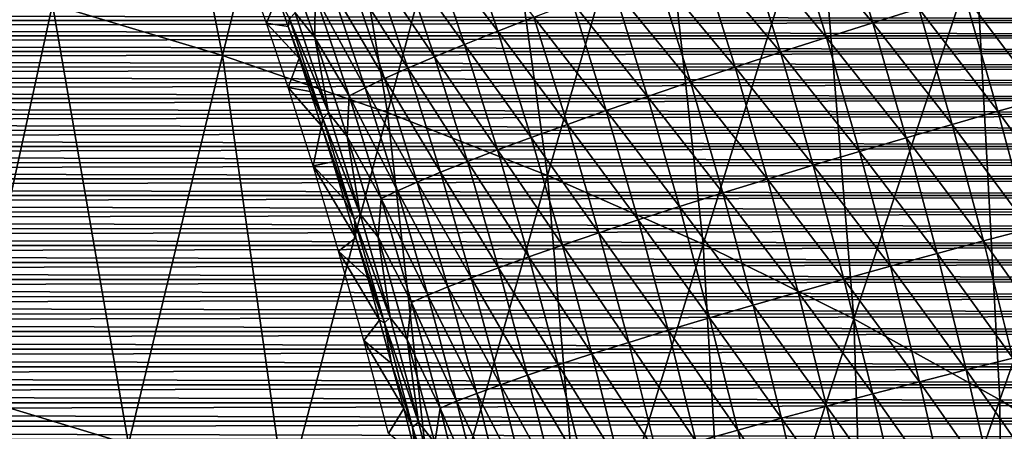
# Model space of a CAD drawing. Header units: millimetres. Extents: x -300 to 300, y -500 to 500.
# Tile 761 of 988: x 63 to 99, y 315 to 330. Entities that reach past the tile are written whole.
import ezdxf

# ---------------------------------------------------------------- set-up
doc = ezdxf.new("R2010")
doc.units = ezdxf.units.MM
doc.header["$LTSCALE"] = 81.481481
for name, color, linetype in [('14', 7, 'CONTINUOUS'), ('19', 7, 'CONTINUOUS'), ('5', 7, 'CONTINUOUS'), ('6', 7, 'CONTINUOUS'), ('9', 7, 'CONTINUOUS')]:
    doc.layers.add(name, color=color, linetype=linetype)

msp = doc.modelspace()

# ---------------------------------------------------------------- linework, layer by layer
at = {"layer": '14', "color": 7, "linetype": 'CONTINUOUS'}
for points in [[(94.294, 330.359, 53.889), (91.317, 333.955, 53.236), (93.001, 334.524, 53.631), (94.294, 330.359, 53.889)], [(94.294, 330.359, 53.889), (93.001, 334.524, 53.631), (95.979, 330.882, 54.152), (94.294, 330.359, 53.889)], [(80.556, 330.056, 46.658), (78.058, 333.366, 44.979), (79.264, 333.881, 46.399), (80.556, 330.056, 46.658)], [(80.556, 330.056, 46.658), (79.264, 333.881, 46.399), (81.878, 330.567, 47.977), (80.556, 330.056, 46.658)], [(92.601, 329.826, 53.492), (89.639, 333.378, 52.702), (91.317, 333.955, 53.236), (92.601, 329.826, 53.492)], [(92.601, 329.826, 53.492), (91.317, 333.955, 53.236), (94.294, 330.359, 53.889), (92.601, 329.826, 53.492)], [(73.859, 329.821, 35.262), (73.138, 330.727, 33.474), (72.606, 333.355, 34.995), (73.859, 329.821, 35.262)], [(73.859, 329.821, 35.262), (72.606, 333.355, 34.995), (73.87, 331.369, 36.877), (73.859, 329.821, 35.262)], [(79.34, 329.572, 45.237), (76.968, 332.886, 43.47), (78.058, 333.366, 44.979), (79.34, 329.572, 45.237)], [(79.34, 329.572, 45.237), (78.058, 333.366, 44.979), (80.556, 330.056, 46.658), (79.34, 329.572, 45.237)], [(90.913, 329.286, 52.956), (87.982, 332.799, 52.029), (89.639, 333.378, 52.702), (90.913, 329.286, 52.956)], [(90.913, 329.286, 52.956), (89.639, 333.378, 52.702), (92.601, 329.826, 53.492), (90.913, 329.286, 52.956)], [(78.241, 329.121, 43.73), (76, 332.444, 41.89), (76.968, 332.886, 43.47), (78.241, 329.121, 43.73)], [(78.241, 329.121, 43.73), (76.968, 332.886, 43.47), (79.34, 329.572, 45.237), (78.241, 329.121, 43.73)], [(89.247, 328.744, 52.281), (86.362, 332.224, 51.215), (87.982, 332.799, 52.029), (89.247, 328.744, 52.281)], [(89.247, 328.744, 52.281), (87.982, 332.799, 52.029), (90.913, 329.286, 52.956), (89.247, 328.744, 52.281)], [(77.265, 328.705, 42.151), (75.16, 332.043, 40.254), (76, 332.444, 41.89), (77.265, 328.705, 42.151)], [(77.265, 328.705, 42.151), (76, 332.444, 41.89), (78.241, 329.121, 43.73), (77.265, 328.705, 42.151)], [(76.417, 328.327, 40.516), (74.45, 331.684, 38.577), (75.16, 332.043, 40.254), (76.417, 328.327, 40.516)], [(76.417, 328.327, 40.516), (75.16, 332.043, 40.254), (77.265, 328.705, 42.151), (76.417, 328.327, 40.516)], [(87.618, 328.204, 51.467), (84.795, 331.656, 50.265), (86.362, 332.224, 51.215), (87.618, 328.204, 51.467)], [(87.618, 328.204, 51.467), (86.362, 332.224, 51.215), (89.247, 328.744, 52.281), (87.618, 328.204, 51.467)], [(75.7, 327.988, 38.841), (73.87, 331.369, 36.877), (74.45, 331.684, 38.577), (75.7, 327.988, 38.841)], [(75.7, 327.988, 38.841), (74.45, 331.684, 38.577), (76.417, 328.327, 40.516), (75.7, 327.988, 38.841)], [(100.512, 327.587, 54.558), (97.643, 331.391, 54.287), (99.275, 331.883, 54.302), (100.512, 327.587, 54.558)], [(72.884, 330.232, 30.155), (72.491, 331.351, 30.068), (72.939, 330.507, 31.792), (72.884, 330.232, 30.155)], [(75.113, 327.69, 37.142), (73.859, 329.821, 35.262), (73.87, 331.369, 36.877), (75.113, 327.69, 37.142)], [(75.113, 327.69, 37.142), (73.87, 331.369, 36.877), (75.7, 327.988, 38.841), (75.113, 327.69, 37.142)], [(86.042, 327.672, 50.515), (83.295, 331.102, 49.183), (84.795, 331.656, 50.265), (86.042, 327.672, 50.515)], [(86.042, 327.672, 50.515), (84.795, 331.656, 50.265), (87.618, 328.204, 51.467), (86.042, 327.672, 50.515)], [(98.872, 327.127, 54.541), (95.979, 330.882, 54.152), (97.643, 331.391, 54.287), (98.872, 327.127, 54.541)], [(98.872, 327.127, 54.541), (97.643, 331.391, 54.287), (100.512, 327.587, 54.558), (98.872, 327.127, 54.541)], [(84.533, 327.152, 49.433), (81.878, 330.567, 47.977), (83.295, 331.102, 49.183), (84.533, 327.152, 49.433)], [(84.533, 327.152, 49.433), (83.295, 331.102, 49.183), (86.042, 327.672, 50.515), (84.533, 327.152, 49.433)], [(74.364, 327.079, 33.742), (72.939, 330.507, 31.792), (73.138, 330.727, 33.474), (74.364, 327.079, 33.742)], [(74.364, 327.079, 33.742), (73.138, 330.727, 33.474), (73.859, 329.821, 35.262), (74.364, 327.079, 33.742)], [(97.2, 326.651, 54.403), (94.294, 330.359, 53.889), (95.979, 330.882, 54.152), (97.2, 326.651, 54.403)], [(97.2, 326.651, 54.403), (95.979, 330.882, 54.152), (98.872, 327.127, 54.541), (97.2, 326.651, 54.403)], [(74.159, 326.869, 32.061), (72.884, 330.232, 30.155), (72.939, 330.507, 31.792), (74.159, 326.869, 32.061)], [(73.283, 329.067, 30.244), (72.884, 330.232, 30.155), (74.159, 326.869, 32.061), (73.283, 329.067, 30.244)], [(74.159, 326.869, 32.061), (72.939, 330.507, 31.792), (74.364, 327.079, 33.742), (74.159, 326.869, 32.061)], [(83.107, 326.65, 48.227), (80.556, 330.056, 46.658), (81.878, 330.567, 47.977), (83.107, 326.65, 48.227)], [(83.107, 326.65, 48.227), (81.878, 330.567, 47.977), (84.533, 327.152, 49.433), (83.107, 326.65, 48.227)], [(95.507, 326.162, 54.138), (92.601, 329.826, 53.492), (94.294, 330.359, 53.889), (95.507, 326.162, 54.138)], [(95.507, 326.162, 54.138), (94.294, 330.359, 53.889), (97.2, 326.651, 54.403), (95.507, 326.162, 54.138)], [(81.776, 326.169, 46.908), (79.34, 329.572, 45.237), (80.556, 330.056, 46.658), (81.776, 326.169, 46.908)], [(81.776, 326.169, 46.908), (80.556, 330.056, 46.658), (83.107, 326.65, 48.227), (81.776, 326.169, 46.908)], [(75.05, 326.201, 35.521), (74.364, 327.079, 33.742), (73.859, 329.821, 35.262), (75.05, 326.201, 35.521)], [(75.05, 326.201, 35.521), (73.859, 329.821, 35.262), (75.113, 327.69, 37.142), (75.05, 326.201, 35.521)], [(80.553, 325.715, 45.488), (78.241, 329.121, 43.73), (79.34, 329.572, 45.237), (80.553, 325.715, 45.488)], [(80.553, 325.715, 45.488), (79.34, 329.572, 45.237), (81.776, 326.169, 46.908), (80.553, 325.715, 45.488)], [(93.805, 325.663, 53.739), (90.913, 329.286, 52.956), (92.601, 329.826, 53.492), (93.805, 325.663, 53.739)], [(93.805, 325.663, 53.739), (92.601, 329.826, 53.492), (95.507, 326.162, 54.138), (93.805, 325.663, 53.739)], [(92.11, 325.157, 53.202), (89.247, 328.744, 52.281), (90.913, 329.286, 52.956), (92.11, 325.157, 53.202)], [(92.11, 325.157, 53.202), (90.913, 329.286, 52.956), (93.805, 325.663, 53.739), (92.11, 325.157, 53.202)], [(73.688, 327.855, 30.334), (73.283, 329.067, 30.244), (74.159, 326.869, 32.061), (73.688, 327.855, 30.334)], [(79.446, 325.29, 43.982), (77.265, 328.705, 42.151), (78.241, 329.121, 43.73), (79.446, 325.29, 43.982)], [(79.446, 325.29, 43.982), (78.241, 329.121, 43.73), (80.553, 325.715, 45.488), (79.446, 325.29, 43.982)], [(78.462, 324.898, 42.404), (76.417, 328.327, 40.516), (77.265, 328.705, 42.151), (78.462, 324.898, 42.404)], [(78.462, 324.898, 42.404), (77.265, 328.705, 42.151), (79.446, 325.29, 43.982), (78.462, 324.898, 42.404)], [(90.436, 324.649, 52.525), (87.618, 328.204, 51.467), (89.247, 328.744, 52.281), (90.436, 324.649, 52.525)], [(90.436, 324.649, 52.525), (89.247, 328.744, 52.281), (92.11, 325.157, 53.202), (90.436, 324.649, 52.525)], [(77.608, 324.542, 40.77), (75.7, 327.988, 38.841), (76.417, 328.327, 40.516), (77.608, 324.542, 40.77)], [(77.608, 324.542, 40.77), (76.417, 328.327, 40.516), (78.462, 324.898, 42.404), (77.608, 324.542, 40.77)], [(88.799, 324.144, 51.71), (86.042, 327.672, 50.515), (87.618, 328.204, 51.467), (88.799, 324.144, 51.71)], [(88.799, 324.144, 51.71), (87.618, 328.204, 51.467), (90.436, 324.649, 52.525), (88.799, 324.144, 51.71)], [(74.099, 326.593, 30.426), (73.688, 327.855, 30.334), (74.159, 326.869, 32.061), (74.099, 326.593, 30.426)], [(76.884, 324.222, 39.096), (75.113, 327.69, 37.142), (75.7, 327.988, 38.841), (76.884, 324.222, 39.096)], [(76.884, 324.222, 39.096), (75.7, 327.988, 38.841), (77.608, 324.542, 40.77), (76.884, 324.222, 39.096)], [(76.29, 323.94, 37.398), (75.05, 326.201, 35.521), (75.113, 327.69, 37.142), (76.29, 323.94, 37.398)], [(76.29, 323.94, 37.398), (75.113, 327.69, 37.142), (76.884, 324.222, 39.096), (76.29, 323.94, 37.398)], [(87.214, 323.645, 50.757), (84.533, 327.152, 49.433), (86.042, 327.672, 50.515), (87.214, 323.645, 50.757)], [(87.214, 323.645, 50.757), (86.042, 327.672, 50.515), (88.799, 324.144, 51.71), (87.214, 323.645, 50.757)], [(101.67, 323.265, 54.805), (98.872, 327.127, 54.541), (100.512, 327.587, 54.558), (101.67, 323.265, 54.805)], [(75.526, 323.36, 34), (74.159, 326.869, 32.061), (74.364, 327.079, 33.742), (75.526, 323.36, 34)], [(75.526, 323.36, 34), (74.364, 327.079, 33.742), (75.05, 326.201, 35.521), (75.526, 323.36, 34)], [(85.698, 323.157, 49.674), (83.107, 326.65, 48.227), (84.533, 327.152, 49.433), (85.698, 323.157, 49.674)], [(85.698, 323.157, 49.674), (84.533, 327.152, 49.433), (87.214, 323.645, 50.757), (85.698, 323.157, 49.674)], [(100.024, 322.835, 54.785), (97.2, 326.651, 54.403), (98.872, 327.127, 54.541), (100.024, 322.835, 54.785)], [(100.024, 322.835, 54.785), (98.872, 327.127, 54.541), (101.67, 323.265, 54.805), (100.024, 322.835, 54.785)], [(75.316, 323.159, 32.32), (74.099, 326.593, 30.426), (74.159, 326.869, 32.061), (75.316, 323.159, 32.32)], [(75.316, 323.159, 32.32), (74.159, 326.869, 32.061), (75.526, 323.36, 34), (75.316, 323.159, 32.32)], [(84.264, 322.686, 48.468), (81.776, 326.169, 46.908), (83.107, 326.65, 48.227), (84.264, 322.686, 48.468)], [(84.264, 322.686, 48.468), (83.107, 326.65, 48.227), (85.698, 323.157, 49.674), (84.264, 322.686, 48.468)], [(98.345, 322.39, 54.645), (95.507, 326.162, 54.138), (97.2, 326.651, 54.403), (98.345, 322.39, 54.645)], [(98.345, 322.39, 54.645), (97.2, 326.651, 54.403), (100.024, 322.835, 54.785), (98.345, 322.39, 54.645)], [(74.516, 325.281, 30.519), (74.099, 326.593, 30.426), (75.316, 323.159, 32.32), (74.516, 325.281, 30.519)], [(76.178, 322.52, 35.77), (75.526, 323.36, 34), (75.05, 326.201, 35.521), (76.178, 322.52, 35.77)], [(76.178, 322.52, 35.77), (75.05, 326.201, 35.521), (76.29, 323.94, 37.398), (76.178, 322.52, 35.77)], [(82.926, 322.235, 47.15), (80.553, 325.715, 45.488), (81.776, 326.169, 46.908), (82.926, 322.235, 47.15)], [(82.926, 322.235, 47.15), (81.776, 326.169, 46.908), (84.264, 322.686, 48.468), (82.926, 322.235, 47.15)], [(96.644, 321.933, 54.378), (93.805, 325.663, 53.739), (95.507, 326.162, 54.138), (96.644, 321.933, 54.378)], [(96.644, 321.933, 54.378), (95.507, 326.162, 54.138), (98.345, 322.39, 54.645), (96.644, 321.933, 54.378)], [(81.695, 321.808, 45.731), (79.446, 325.29, 43.982), (80.553, 325.715, 45.488), (81.695, 321.808, 45.731)], [(81.695, 321.808, 45.731), (80.553, 325.715, 45.488), (82.926, 322.235, 47.15), (81.695, 321.808, 45.731)], [(94.936, 321.466, 53.977), (92.11, 325.157, 53.202), (93.805, 325.663, 53.739), (94.936, 321.466, 53.977)], [(94.936, 321.466, 53.977), (93.805, 325.663, 53.739), (96.644, 321.933, 54.378), (94.936, 321.466, 53.977)], [(74.938, 323.916, 30.615), (74.516, 325.281, 30.519), (75.316, 323.159, 32.32), (74.938, 323.916, 30.615)], [(80.581, 321.408, 44.225), (78.462, 324.898, 42.404), (79.446, 325.29, 43.982), (80.581, 321.408, 44.225)], [(80.581, 321.408, 44.225), (79.446, 325.29, 43.982), (81.695, 321.808, 45.731), (80.581, 321.408, 44.225)], [(79.591, 321.04, 42.648), (77.608, 324.542, 40.77), (78.462, 324.898, 42.404), (79.591, 321.04, 42.648)], [(79.591, 321.04, 42.648), (78.462, 324.898, 42.404), (80.581, 321.408, 44.225), (79.591, 321.04, 42.648)], [(93.233, 320.992, 53.439), (90.436, 324.649, 52.525), (92.11, 325.157, 53.202), (93.233, 320.992, 53.439)], [(93.233, 320.992, 53.439), (92.11, 325.157, 53.202), (94.936, 321.466, 53.977), (93.233, 320.992, 53.439)], [(78.73, 320.704, 41.015), (76.884, 324.222, 39.096), (77.608, 324.542, 40.77), (78.73, 320.704, 41.015)], [(78.73, 320.704, 41.015), (77.608, 324.542, 40.77), (79.591, 321.04, 42.648), (78.73, 320.704, 41.015)], [(91.552, 320.517, 52.761), (88.799, 324.144, 51.71), (90.436, 324.649, 52.525), (91.552, 320.517, 52.761)], [(91.552, 320.517, 52.761), (90.436, 324.649, 52.525), (93.233, 320.992, 53.439), (91.552, 320.517, 52.761)], [(78, 320.402, 39.342), (76.29, 323.94, 37.398), (76.884, 324.222, 39.096), (78, 320.402, 39.342)], [(78, 320.402, 39.342), (76.884, 324.222, 39.096), (78.73, 320.704, 41.015), (78, 320.402, 39.342)], [(89.908, 320.043, 51.944), (87.214, 323.645, 50.757), (88.799, 324.144, 51.71), (89.908, 320.043, 51.944)], [(89.908, 320.043, 51.944), (88.799, 324.144, 51.71), (91.552, 320.517, 52.761), (89.908, 320.043, 51.944)], [(75.366, 322.497, 30.712), (74.938, 323.916, 30.615), (75.316, 323.159, 32.32), (75.366, 322.497, 30.712)], [(77.402, 320.136, 37.646), (76.178, 322.52, 35.77), (76.29, 323.94, 37.398), (77.402, 320.136, 37.646)], [(77.402, 320.136, 37.646), (76.29, 323.94, 37.398), (78, 320.402, 39.342), (77.402, 320.136, 37.646)], [(88.316, 319.576, 50.991), (85.698, 323.157, 49.674), (87.214, 323.645, 50.757), (88.316, 319.576, 50.991)], [(88.316, 319.576, 50.991), (87.214, 323.645, 50.757), (89.908, 320.043, 51.944), (88.316, 319.576, 50.991)], [(76.624, 319.585, 34.249), (75.316, 323.159, 32.32), (75.526, 323.36, 34), (76.624, 319.585, 34.249)], [(76.408, 319.394, 32.57), (75.366, 322.497, 30.712), (75.316, 323.159, 32.32), (76.408, 319.394, 32.57)], [(76.408, 319.394, 32.57), (75.316, 323.159, 32.32), (76.624, 319.585, 34.249), (76.408, 319.394, 32.57)], [(76.624, 319.585, 34.249), (75.526, 323.36, 34), (76.178, 322.52, 35.77), (76.624, 319.585, 34.249)], [(86.793, 319.119, 49.908), (84.264, 322.686, 48.468), (85.698, 323.157, 49.674), (86.793, 319.119, 49.908)], [(86.793, 319.119, 49.908), (85.698, 323.157, 49.674), (88.316, 319.576, 50.991), (86.793, 319.119, 49.908)], [(85.352, 318.676, 48.702), (82.926, 322.235, 47.15), (84.264, 322.686, 48.468), (85.352, 318.676, 48.702)], [(85.352, 318.676, 48.702), (84.264, 322.686, 48.468), (86.793, 319.119, 49.908), (85.352, 318.676, 48.702)], [(101.103, 318.518, 55.02), (98.345, 322.39, 54.645), (100.024, 322.835, 54.785), (101.103, 318.518, 55.02)], [(75.798, 321.023, 30.81), (75.366, 322.497, 30.712), (76.408, 319.394, 32.57), (75.798, 321.023, 30.81)], [(77.244, 318.786, 36.011), (76.624, 319.585, 34.249), (76.178, 322.52, 35.77), (77.244, 318.786, 36.011)], [(77.244, 318.786, 36.011), (76.178, 322.52, 35.77), (77.402, 320.136, 37.646), (77.244, 318.786, 36.011)], [(99.418, 318.102, 54.878), (96.644, 321.933, 54.378), (98.345, 322.39, 54.645), (99.418, 318.102, 54.878)], [(99.418, 318.102, 54.878), (98.345, 322.39, 54.645), (101.103, 318.518, 55.02), (99.418, 318.102, 54.878)], [(84.008, 318.253, 47.383), (81.695, 321.808, 45.731), (82.926, 322.235, 47.15), (84.008, 318.253, 47.383)], [(84.008, 318.253, 47.383), (82.926, 322.235, 47.15), (85.352, 318.676, 48.702), (84.008, 318.253, 47.383)], [(82.77, 317.852, 45.965), (80.581, 321.408, 44.225), (81.695, 321.808, 45.731), (82.77, 317.852, 45.965)], [(82.77, 317.852, 45.965), (81.695, 321.808, 45.731), (84.008, 318.253, 47.383), (82.77, 317.852, 45.965)], [(97.711, 317.673, 54.609), (94.936, 321.466, 53.977), (96.644, 321.933, 54.378), (97.711, 317.673, 54.609)], [(97.711, 317.673, 54.609), (96.644, 321.933, 54.378), (99.418, 318.102, 54.878), (97.711, 317.673, 54.609)], [(81.65, 317.476, 44.459), (79.591, 321.04, 42.648), (80.581, 321.408, 44.225), (81.65, 317.476, 44.459)], [(81.65, 317.476, 44.459), (80.581, 321.408, 44.225), (82.77, 317.852, 45.965), (81.65, 317.476, 44.459)], [(95.997, 317.236, 54.206), (93.233, 320.992, 53.439), (94.936, 321.466, 53.977), (95.997, 317.236, 54.206)], [(95.997, 317.236, 54.206), (94.936, 321.466, 53.977), (97.711, 317.673, 54.609), (95.997, 317.236, 54.206)], [(76.234, 319.492, 30.91), (75.798, 321.023, 30.81), (76.408, 319.394, 32.57), (76.234, 319.492, 30.91)], [(80.655, 317.129, 42.883), (78.73, 320.704, 41.015), (79.591, 321.04, 42.648), (80.655, 317.129, 42.883)], [(80.655, 317.129, 42.883), (79.591, 321.04, 42.648), (81.65, 317.476, 44.459), (80.655, 317.129, 42.883)], [(94.288, 316.793, 53.667), (91.552, 320.517, 52.761), (93.233, 320.992, 53.439), (94.288, 316.793, 53.667)], [(94.288, 316.793, 53.667), (93.233, 320.992, 53.439), (95.997, 317.236, 54.206), (94.288, 316.793, 53.667)], [(79.788, 316.813, 41.251), (78, 320.402, 39.342), (78.73, 320.704, 41.015), (79.788, 316.813, 41.251)], [(79.788, 316.813, 41.251), (78.73, 320.704, 41.015), (80.655, 317.129, 42.883), (79.788, 316.813, 41.251)], [(92.601, 316.347, 52.988), (89.908, 320.043, 51.944), (91.552, 320.517, 52.761), (92.601, 316.347, 52.988)], [(92.601, 316.347, 52.988), (91.552, 320.517, 52.761), (94.288, 316.793, 53.667), (92.601, 316.347, 52.988)], [(79.053, 316.528, 39.579), (77.402, 320.136, 37.646), (78, 320.402, 39.342), (79.053, 316.528, 39.579)], [(79.053, 316.528, 39.579), (78, 320.402, 39.342), (79.788, 316.813, 41.251), (79.053, 316.528, 39.579)], [(78.45, 316.277, 37.884), (77.244, 318.786, 36.011), (77.402, 320.136, 37.646), (78.45, 316.277, 37.884)], [(78.45, 316.277, 37.884), (77.402, 320.136, 37.646), (79.053, 316.528, 39.579), (78.45, 316.277, 37.884)], [(90.95, 315.904, 52.17), (88.316, 319.576, 50.991), (89.908, 320.043, 51.944), (90.95, 315.904, 52.17)], [(90.95, 315.904, 52.17), (89.908, 320.043, 51.944), (92.601, 316.347, 52.988), (90.95, 315.904, 52.17)], [(76.673, 317.902, 31.012), (76.234, 319.492, 30.91), (76.408, 319.394, 32.57), (76.673, 317.902, 31.012)], [(77.66, 315.755, 34.488), (76.408, 319.394, 32.57), (76.624, 319.585, 34.249), (77.66, 315.755, 34.488)], [(77.66, 315.755, 34.488), (76.624, 319.585, 34.249), (77.244, 318.786, 36.011), (77.66, 315.755, 34.488)], [(89.353, 315.465, 51.217), (86.793, 319.119, 49.908), (88.316, 319.576, 50.991), (89.353, 315.465, 51.217)], [(89.353, 315.465, 51.217), (88.316, 319.576, 50.991), (90.95, 315.904, 52.17), (89.353, 315.465, 51.217)], [(77.439, 315.573, 32.81), (76.673, 317.902, 31.012), (76.408, 319.394, 32.57), (77.439, 315.573, 32.81)], [(77.439, 315.573, 32.81), (76.408, 319.394, 32.57), (77.66, 315.755, 34.488), (77.439, 315.573, 32.81)], [(87.823, 315.037, 50.133), (85.352, 318.676, 48.702), (86.793, 319.119, 49.908), (87.823, 315.037, 50.133)], [(87.823, 315.037, 50.133), (86.793, 319.119, 49.908), (89.353, 315.465, 51.217), (87.823, 315.037, 50.133)], [(78.251, 314.999, 36.244), (77.66, 315.755, 34.488), (77.244, 318.786, 36.011), (78.251, 314.999, 36.244)], [(78.251, 314.999, 36.244), (77.244, 318.786, 36.011), (78.45, 316.277, 37.884), (78.251, 314.999, 36.244)], [(86.377, 314.622, 48.927), (84.008, 318.253, 47.383), (85.352, 318.676, 48.702), (86.377, 314.622, 48.927)], [(86.377, 314.622, 48.927), (85.352, 318.676, 48.702), (87.823, 315.037, 50.133), (86.377, 314.622, 48.927)], [(85.026, 314.224, 47.609), (82.77, 317.852, 45.965), (84.008, 318.253, 47.383), (85.026, 314.224, 47.609)], [(85.026, 314.224, 47.609), (84.008, 318.253, 47.383), (86.377, 314.622, 48.927), (85.026, 314.224, 47.609)], [(100.424, 313.788, 55.101), (97.711, 317.673, 54.609), (99.418, 318.102, 54.878), (100.424, 313.788, 55.101)], [(77.114, 316.257, 31.115), (76.673, 317.902, 31.012), (77.439, 315.573, 32.81), (77.114, 316.257, 31.115)], [(83.784, 313.847, 46.19), (81.65, 317.476, 44.459), (82.77, 317.852, 45.965), (83.784, 313.847, 46.19)], [(83.784, 313.847, 46.19), (82.77, 317.852, 45.965), (85.026, 314.224, 47.609), (83.784, 313.847, 46.19)], [(98.712, 313.387, 54.831), (95.997, 317.236, 54.206), (97.711, 317.673, 54.609), (98.712, 313.387, 54.831)], [(98.712, 313.387, 54.831), (97.711, 317.673, 54.609), (100.424, 313.788, 55.101), (98.712, 313.387, 54.831)], [(82.658, 313.494, 44.686), (80.655, 317.129, 42.883), (81.65, 317.476, 44.459), (82.658, 313.494, 44.686)], [(82.658, 313.494, 44.686), (81.65, 317.476, 44.459), (83.784, 313.847, 46.19), (82.658, 313.494, 44.686)], [(81.658, 313.167, 43.11), (79.788, 316.813, 41.251), (80.655, 317.129, 42.883), (81.658, 313.167, 43.11)], [(81.658, 313.167, 43.11), (80.655, 317.129, 42.883), (82.658, 313.494, 44.686), (81.658, 313.167, 43.11)], [(96.992, 312.977, 54.427), (94.288, 316.793, 53.667), (95.997, 317.236, 54.206), (96.992, 312.977, 54.427)], [(96.992, 312.977, 54.427), (95.997, 317.236, 54.206), (98.712, 313.387, 54.831), (96.992, 312.977, 54.427)], [(80.786, 312.869, 41.479), (79.053, 316.528, 39.579), (79.788, 316.813, 41.251), (80.786, 312.869, 41.479)], [(80.786, 312.869, 41.479), (79.788, 316.813, 41.251), (81.658, 313.167, 43.11), (80.786, 312.869, 41.479)], [(95.278, 312.562, 53.886), (92.601, 316.347, 52.988), (94.288, 316.793, 53.667), (95.278, 312.562, 53.886)], [(95.278, 312.562, 53.886), (94.288, 316.793, 53.667), (96.992, 312.977, 54.427), (95.278, 312.562, 53.886)], [(77.554, 314.563, 31.219), (77.114, 316.257, 31.115), (77.439, 315.573, 32.81), (77.554, 314.563, 31.219)], [(79.439, 312.363, 38.113), (78.251, 314.999, 36.244), (78.45, 316.277, 37.884), (79.439, 312.363, 38.113)], [(80.047, 312.601, 39.808), (78.45, 316.277, 37.884), (79.053, 316.528, 39.579), (80.047, 312.601, 39.808)], [(79.439, 312.363, 38.113), (78.45, 316.277, 37.884), (80.047, 312.601, 39.808), (79.439, 312.363, 38.113)], [(80.047, 312.601, 39.808), (79.053, 316.528, 39.579), (80.786, 312.869, 41.479), (80.047, 312.601, 39.808)], [(93.585, 312.144, 53.206), (90.95, 315.904, 52.17), (92.601, 316.347, 52.988), (93.585, 312.144, 53.206)], [(93.585, 312.144, 53.206), (92.601, 316.347, 52.988), (95.278, 312.562, 53.886), (93.585, 312.144, 53.206)], [(91.93, 311.728, 52.388), (89.353, 315.465, 51.217), (90.95, 315.904, 52.17), (91.93, 311.728, 52.388)], [(91.93, 311.728, 52.388), (90.95, 315.904, 52.17), (93.585, 312.144, 53.206), (91.93, 311.728, 52.388)], [(78.638, 311.87, 34.719), (77.439, 315.573, 32.81), (77.66, 315.755, 34.488), (78.638, 311.87, 34.719)], [(78.414, 311.697, 33.041), (77.554, 314.563, 31.219), (77.439, 315.573, 32.81), (78.414, 311.697, 33.041)], [(78.414, 311.697, 33.041), (77.439, 315.573, 32.81), (78.638, 311.87, 34.719), (78.414, 311.697, 33.041)], [(78.638, 311.87, 34.719), (77.66, 315.755, 34.488), (78.251, 314.999, 36.244), (78.638, 311.87, 34.719)], [(90.327, 311.317, 51.434), (87.823, 315.037, 50.133), (89.353, 315.465, 51.217), (90.327, 311.317, 51.434)], [(90.327, 311.317, 51.434), (89.353, 315.465, 51.217), (91.93, 311.728, 52.388), (90.327, 311.317, 51.434)]]:
    msp.add_3dface(points, dxfattribs=at)
at = {"layer": '19', "color": 7, "linetype": 'CONTINUOUS'}
for points in [[(103.656, 329.874, 69.293), (102.424, 345.869, 68), (98.059, 332.936, 69.431), (103.656, 329.874, 69.293)], [(70.479, 329.166, 71.164), (67.342, 344.847, 70.017), (64.26, 331.039, 71.261), (70.479, 329.166, 71.164)], [(73.855, 342.909, 69.915), (67.342, 344.847, 70.017), (70.479, 329.166, 71.164), (73.855, 342.909, 69.915)], [(76.521, 327.081, 71.06), (73.855, 342.909, 69.915), (70.479, 329.166, 71.164), (76.521, 327.081, 71.06)], [(80.182, 340.751, 69.805), (73.855, 342.909, 69.915), (76.521, 327.081, 71.06), (80.182, 340.751, 69.805)], [(82.386, 324.783, 70.948), (80.182, 340.751, 69.805), (76.521, 327.081, 71.06), (82.386, 324.783, 70.948)], [(86.323, 338.372, 69.687), (80.182, 340.751, 69.805), (82.386, 324.783, 70.948), (86.323, 338.372, 69.687)], [(88.077, 322.268, 70.83), (86.323, 338.372, 69.687), (82.386, 324.783, 70.948), (88.077, 322.268, 70.83)], [(92.282, 335.768, 69.563), (86.323, 338.372, 69.687), (88.077, 322.268, 70.83), (92.282, 335.768, 69.563)], [(93.595, 319.535, 70.705), (92.282, 335.768, 69.563), (88.077, 322.268, 70.83), (93.595, 319.535, 70.705)], [(98.059, 332.936, 69.431), (92.282, 335.768, 69.563), (93.595, 319.535, 70.705), (98.059, 332.936, 69.431)], [(98.942, 316.579, 70.575), (98.059, 332.936, 69.431), (93.595, 319.535, 70.705), (98.942, 316.579, 70.575)], [(103.656, 329.874, 69.293), (98.059, 332.936, 69.431), (98.942, 316.579, 70.575), (103.656, 329.874, 69.293)], [(64.26, 331.039, 71.261), (57.862, 332.704, 71.349), (61.119, 316.753, 72.354), (64.26, 331.039, 71.261)], [(67.037, 314.95, 72.264), (64.26, 331.039, 71.261), (61.119, 316.753, 72.354), (67.037, 314.95, 72.264)], [(70.479, 329.166, 71.164), (64.26, 331.039, 71.261), (67.037, 314.95, 72.264), (70.479, 329.166, 71.164)], [(104.121, 313.399, 70.438), (103.656, 329.874, 69.293), (98.942, 316.579, 70.575), (104.121, 313.399, 70.438)], [(72.787, 312.943, 72.165), (70.479, 329.166, 71.164), (67.037, 314.95, 72.264), (72.787, 312.943, 72.165)], [(76.521, 327.081, 71.06), (70.479, 329.166, 71.164), (72.787, 312.943, 72.165), (76.521, 327.081, 71.06)], [(78.369, 310.731, 72.061), (76.521, 327.081, 71.06), (72.787, 312.943, 72.165), (78.369, 310.731, 72.061)], [(82.386, 324.783, 70.948), (76.521, 327.081, 71.06), (78.369, 310.731, 72.061), (82.386, 324.783, 70.948)], [(83.786, 308.311, 71.949), (82.386, 324.783, 70.948), (78.369, 310.731, 72.061), (83.786, 308.311, 71.949)], [(88.077, 322.268, 70.83), (82.386, 324.783, 70.948), (83.786, 308.311, 71.949), (88.077, 322.268, 70.83)], [(89.039, 305.682, 71.832), (88.077, 322.268, 70.83), (83.786, 308.311, 71.949), (89.039, 305.682, 71.832)], [(93.595, 319.535, 70.705), (88.077, 322.268, 70.83), (89.039, 305.682, 71.832), (93.595, 319.535, 70.705)], [(94.131, 302.839, 71.709), (93.595, 319.535, 70.705), (89.039, 305.682, 71.832), (94.131, 302.839, 71.709)], [(98.942, 316.579, 70.575), (93.595, 319.535, 70.705), (94.131, 302.839, 71.709), (98.942, 316.579, 70.575)], [(63.534, 300.279, 73.222), (61.119, 316.753, 72.354), (57.923, 302.009, 73.307), (63.534, 300.279, 73.222)], [(67.037, 314.95, 72.264), (61.119, 316.753, 72.354), (63.534, 300.279, 73.222), (67.037, 314.95, 72.264)], [(99.061, 299.782, 71.581), (98.942, 316.579, 70.575), (94.131, 302.839, 71.709), (99.061, 299.782, 71.581)], [(104.121, 313.399, 70.438), (98.942, 316.579, 70.575), (99.061, 299.782, 71.581), (104.121, 313.399, 70.438)]]:
    msp.add_3dface(points, dxfattribs=at)
at = {"layer": '5', "color": 7, "linetype": 'CONTINUOUS'}
for points in [[(139.788, 330.446, 11), (-139.788, 330.444, 11), (-139.646, 331.003, 11), (139.788, 330.446, 11)], [(139.646, 331.006, 11), (139.788, 330.446, 11), (-139.646, 331.003, 11), (139.646, 331.006, 11)], [(139.93, 329.884, 11), (-139.93, 329.882, 11), (-139.788, 330.444, 11), (139.93, 329.884, 11)], [(139.788, 330.446, 11), (139.93, 329.884, 11), (-139.788, 330.444, 11), (139.788, 330.446, 11)], [(140.071, 329.318, 11), (-140.072, 329.316, 11), (-139.93, 329.882, 11), (140.071, 329.318, 11)], [(139.93, 329.884, 11), (140.071, 329.318, 11), (-139.93, 329.882, 11), (139.93, 329.884, 11)], [(140.212, 328.748, 11), (-140.213, 328.746, 11), (-140.072, 329.316, 11), (140.212, 328.748, 11)], [(140.071, 329.318, 11), (140.212, 328.748, 11), (-140.072, 329.316, 11), (140.071, 329.318, 11)], [(140.353, 328.175, 11), (-140.354, 328.173, 11), (-140.213, 328.746, 11), (140.353, 328.175, 11)], [(140.212, 328.748, 11), (140.353, 328.175, 11), (-140.213, 328.746, 11), (140.212, 328.748, 11)], [(140.494, 327.598, 11), (-140.495, 327.596, 11), (-140.354, 328.173, 11), (140.494, 327.598, 11)], [(140.353, 328.175, 11), (140.494, 327.598, 11), (-140.354, 328.173, 11), (140.353, 328.175, 11)], [(140.635, 327.017, 11), (-140.635, 327.015, 11), (-140.495, 327.596, 11), (140.635, 327.017, 11)], [(140.494, 327.598, 11), (140.635, 327.017, 11), (-140.495, 327.596, 11), (140.494, 327.598, 11)], [(140.775, 326.433, 11), (-140.776, 326.43, 11), (-140.635, 327.015, 11), (140.775, 326.433, 11)], [(140.635, 327.017, 11), (140.775, 326.433, 11), (-140.635, 327.015, 11), (140.635, 327.017, 11)], [(140.915, 325.844, 11), (-140.916, 325.841, 11), (-140.776, 326.43, 11), (140.915, 325.844, 11)], [(140.775, 326.433, 11), (140.915, 325.844, 11), (-140.776, 326.43, 11), (140.775, 326.433, 11)], [(141.055, 325.251, 11), (-141.055, 325.248, 11), (-140.916, 325.841, 11), (141.055, 325.251, 11)], [(140.915, 325.844, 11), (141.055, 325.251, 11), (-140.916, 325.841, 11), (140.915, 325.844, 11)], [(141.194, 324.654, 11), (-141.195, 324.652, 11), (-141.055, 325.248, 11), (141.194, 324.654, 11)], [(141.055, 325.251, 11), (141.194, 324.654, 11), (-141.055, 325.248, 11), (141.055, 325.251, 11)], [(141.334, 324.053, 11), (-141.334, 324.05, 11), (-141.195, 324.652, 11), (141.334, 324.053, 11)], [(141.194, 324.654, 11), (141.334, 324.053, 11), (-141.195, 324.652, 11), (141.194, 324.654, 11)], [(141.473, 323.447, 11), (-141.474, 323.445, 11), (-141.334, 324.05, 11), (141.473, 323.447, 11)], [(141.334, 324.053, 11), (141.473, 323.447, 11), (-141.334, 324.05, 11), (141.334, 324.053, 11)], [(141.612, 322.837, 11), (-141.613, 322.835, 11), (-141.474, 323.445, 11), (141.612, 322.837, 11)], [(141.473, 323.447, 11), (141.612, 322.837, 11), (-141.474, 323.445, 11), (141.473, 323.447, 11)], [(141.751, 322.223, 11), (-141.751, 322.22, 11), (-141.613, 322.835, 11), (141.751, 322.223, 11)], [(141.612, 322.837, 11), (141.751, 322.223, 11), (-141.613, 322.835, 11), (141.612, 322.837, 11)], [(141.89, 321.603, 11), (-141.89, 321.601, 11), (-141.751, 322.22, 11), (141.89, 321.603, 11)], [(141.751, 322.223, 11), (141.89, 321.603, 11), (-141.751, 322.22, 11), (141.751, 322.223, 11)], [(142.028, 320.979, 11), (-142.029, 320.977, 11), (-141.89, 321.601, 11), (142.028, 320.979, 11)], [(141.89, 321.603, 11), (142.028, 320.979, 11), (-141.89, 321.601, 11), (141.89, 321.603, 11)], [(142.166, 320.35, 11), (-142.167, 320.348, 11), (-142.029, 320.977, 11), (142.166, 320.35, 11)], [(142.028, 320.979, 11), (142.166, 320.35, 11), (-142.029, 320.977, 11), (142.028, 320.979, 11)], [(142.305, 319.716, 11), (-142.305, 319.714, 11), (-142.167, 320.348, 11), (142.305, 319.716, 11)], [(142.166, 320.35, 11), (142.305, 319.716, 11), (-142.167, 320.348, 11), (142.166, 320.35, 11)], [(142.443, 319.077, 11), (-142.443, 319.075, 11), (-142.305, 319.714, 11), (142.443, 319.077, 11)], [(142.305, 319.716, 11), (142.443, 319.077, 11), (-142.305, 319.714, 11), (142.305, 319.716, 11)], [(142.581, 318.433, 11), (-142.581, 318.43, 11), (-142.443, 319.075, 11), (142.581, 318.433, 11)], [(142.443, 319.077, 11), (142.581, 318.433, 11), (-142.443, 319.075, 11), (142.443, 319.077, 11)], [(142.719, 317.783, 11), (-142.719, 317.781, 11), (-142.581, 318.43, 11), (142.719, 317.783, 11)], [(142.581, 318.433, 11), (142.719, 317.783, 11), (-142.581, 318.43, 11), (142.581, 318.433, 11)], [(142.857, 317.128, 11), (-142.857, 317.125, 11), (-142.719, 317.781, 11), (142.857, 317.128, 11)], [(142.719, 317.783, 11), (142.857, 317.128, 11), (-142.719, 317.781, 11), (142.719, 317.783, 11)], [(142.994, 316.467, 11), (-142.995, 316.464, 11), (-142.857, 317.125, 11), (142.994, 316.467, 11)], [(142.857, 317.128, 11), (142.994, 316.467, 11), (-142.857, 317.125, 11), (142.857, 317.128, 11)], [(143.132, 315.8, 11), (-143.133, 315.797, 11), (-142.995, 316.464, 11), (143.132, 315.8, 11)], [(142.994, 316.467, 11), (143.132, 315.8, 11), (-142.995, 316.464, 11), (142.994, 316.467, 11)], [(143.27, 315.126, 11), (-143.27, 315.124, 11), (-143.133, 315.797, 11), (143.27, 315.126, 11)], [(143.132, 315.8, 11), (143.27, 315.126, 11), (-143.133, 315.797, 11), (143.132, 315.8, 11)]]:
    msp.add_3dface(points, dxfattribs=at)
at = {"layer": '6', "color": 7, "linetype": 'CONTINUOUS'}
for points in [[(139.646, 331.003, 16), (-139.646, 331.006, 16), (-139.788, 330.446, 16), (139.646, 331.003, 16)], [(139.788, 330.444, 16), (139.646, 331.003, 16), (-139.788, 330.446, 16), (139.788, 330.444, 16)], [(139.788, 330.444, 16), (-139.788, 330.446, 16), (-139.93, 329.884, 16), (139.788, 330.444, 16)], [(139.93, 329.882, 16), (139.788, 330.444, 16), (-139.93, 329.884, 16), (139.93, 329.882, 16)], [(139.93, 329.882, 16), (-139.93, 329.884, 16), (-140.071, 329.318, 16), (139.93, 329.882, 16)], [(140.072, 329.316, 16), (139.93, 329.882, 16), (-140.071, 329.318, 16), (140.072, 329.316, 16)], [(140.072, 329.316, 16), (-140.071, 329.318, 16), (-140.212, 328.748, 16), (140.072, 329.316, 16)], [(140.213, 328.746, 16), (140.072, 329.316, 16), (-140.212, 328.748, 16), (140.213, 328.746, 16)], [(140.213, 328.746, 16), (-140.212, 328.748, 16), (-140.353, 328.175, 16), (140.213, 328.746, 16)], [(140.354, 328.173, 16), (140.213, 328.746, 16), (-140.353, 328.175, 16), (140.354, 328.173, 16)], [(140.354, 328.173, 16), (-140.353, 328.175, 16), (-140.494, 327.598, 16), (140.354, 328.173, 16)], [(140.495, 327.596, 16), (140.354, 328.173, 16), (-140.494, 327.598, 16), (140.495, 327.596, 16)], [(140.495, 327.596, 16), (-140.494, 327.598, 16), (-140.635, 327.017, 16), (140.495, 327.596, 16)], [(140.635, 327.015, 16), (140.495, 327.596, 16), (-140.635, 327.017, 16), (140.635, 327.015, 16)], [(140.635, 327.015, 16), (-140.635, 327.017, 16), (-140.775, 326.433, 16), (140.635, 327.015, 16)], [(140.776, 326.43, 16), (140.635, 327.015, 16), (-140.775, 326.433, 16), (140.776, 326.43, 16)], [(140.776, 326.43, 16), (-140.775, 326.433, 16), (-140.915, 325.844, 16), (140.776, 326.43, 16)], [(140.916, 325.841, 16), (140.776, 326.43, 16), (-140.915, 325.844, 16), (140.916, 325.841, 16)], [(140.916, 325.841, 16), (-140.915, 325.844, 16), (-141.055, 325.251, 16), (140.916, 325.841, 16)], [(141.055, 325.248, 16), (140.916, 325.841, 16), (-141.055, 325.251, 16), (141.055, 325.248, 16)], [(141.055, 325.248, 16), (-141.055, 325.251, 16), (-141.194, 324.654, 16), (141.055, 325.248, 16)], [(141.195, 324.652, 16), (141.055, 325.248, 16), (-141.194, 324.654, 16), (141.195, 324.652, 16)], [(141.195, 324.652, 16), (-141.194, 324.654, 16), (-141.334, 324.053, 16), (141.195, 324.652, 16)], [(141.334, 324.05, 16), (141.195, 324.652, 16), (-141.334, 324.053, 16), (141.334, 324.05, 16)], [(141.334, 324.05, 16), (-141.334, 324.053, 16), (-141.473, 323.447, 16), (141.334, 324.05, 16)], [(141.474, 323.445, 16), (141.334, 324.05, 16), (-141.473, 323.447, 16), (141.474, 323.445, 16)], [(141.474, 323.445, 16), (-141.473, 323.447, 16), (-141.612, 322.837, 16), (141.474, 323.445, 16)], [(141.613, 322.835, 16), (141.474, 323.445, 16), (-141.612, 322.837, 16), (141.613, 322.835, 16)], [(141.613, 322.835, 16), (-141.612, 322.837, 16), (-141.751, 322.223, 16), (141.613, 322.835, 16)], [(141.751, 322.22, 16), (141.613, 322.835, 16), (-141.751, 322.223, 16), (141.751, 322.22, 16)], [(141.751, 322.22, 16), (-141.751, 322.223, 16), (-141.89, 321.603, 16), (141.751, 322.22, 16)], [(141.89, 321.601, 16), (141.751, 322.22, 16), (-141.89, 321.603, 16), (141.89, 321.601, 16)], [(141.89, 321.601, 16), (-141.89, 321.603, 16), (-142.028, 320.979, 16), (141.89, 321.601, 16)], [(142.029, 320.977, 16), (141.89, 321.601, 16), (-142.028, 320.979, 16), (142.029, 320.977, 16)], [(142.029, 320.977, 16), (-142.028, 320.979, 16), (-142.166, 320.35, 16), (142.029, 320.977, 16)], [(142.167, 320.348, 16), (142.029, 320.977, 16), (-142.166, 320.35, 16), (142.167, 320.348, 16)], [(142.167, 320.348, 16), (-142.166, 320.35, 16), (-142.305, 319.716, 16), (142.167, 320.348, 16)], [(142.305, 319.714, 16), (142.167, 320.348, 16), (-142.305, 319.716, 16), (142.305, 319.714, 16)], [(142.305, 319.714, 16), (-142.305, 319.716, 16), (-142.443, 319.077, 16), (142.305, 319.714, 16)], [(142.443, 319.075, 16), (142.305, 319.714, 16), (-142.443, 319.077, 16), (142.443, 319.075, 16)], [(142.443, 319.075, 16), (-142.443, 319.077, 16), (-142.581, 318.433, 16), (142.443, 319.075, 16)], [(142.581, 318.43, 16), (142.443, 319.075, 16), (-142.581, 318.433, 16), (142.581, 318.43, 16)], [(142.581, 318.43, 16), (-142.581, 318.433, 16), (-142.719, 317.783, 16), (142.581, 318.43, 16)], [(142.719, 317.781, 16), (142.581, 318.43, 16), (-142.719, 317.783, 16), (142.719, 317.781, 16)], [(142.719, 317.781, 16), (-142.719, 317.783, 16), (-142.857, 317.128, 16), (142.719, 317.781, 16)], [(142.857, 317.125, 16), (142.719, 317.781, 16), (-142.857, 317.128, 16), (142.857, 317.125, 16)], [(142.857, 317.125, 16), (-142.857, 317.128, 16), (-142.994, 316.467, 16), (142.857, 317.125, 16)], [(142.995, 316.464, 16), (142.857, 317.125, 16), (-142.994, 316.467, 16), (142.995, 316.464, 16)], [(142.995, 316.464, 16), (-142.994, 316.467, 16), (-143.132, 315.8, 16), (142.995, 316.464, 16)], [(143.133, 315.797, 16), (142.995, 316.464, 16), (-143.132, 315.8, 16), (143.133, 315.797, 16)], [(143.133, 315.797, 16), (-143.132, 315.8, 16), (-143.27, 315.126, 16), (143.133, 315.797, 16)], [(143.27, 315.124, 16), (143.133, 315.797, 16), (-143.27, 315.126, 16), (143.27, 315.124, 16)]]:
    msp.add_3dface(points, dxfattribs=at)
at = {"layer": '9', "color": 7, "linetype": 'CONTINUOUS'}
for points in [[(72.086, 330.352, 16.5), (71.377, 332.364, 16.5), (72.491, 331.351, 30.068), (72.086, 330.352, 16.5)], [(72.884, 330.232, 30.155), (72.086, 330.352, 16.5), (72.491, 331.351, 30.068), (72.884, 330.232, 30.155)], [(72.879, 327.995, 16.5), (72.086, 330.352, 16.5), (73.283, 329.067, 30.244), (72.879, 327.995, 16.5)], [(73.283, 329.067, 30.244), (72.086, 330.352, 16.5), (72.884, 330.232, 30.155), (73.283, 329.067, 30.244)], [(73.688, 327.855, 30.334), (72.879, 327.995, 16.5), (73.283, 329.067, 30.244), (73.688, 327.855, 30.334)], [(73.794, 325.128, 16.5), (72.879, 327.995, 16.5), (74.099, 326.593, 30.426), (73.794, 325.128, 16.5)], [(74.099, 326.593, 30.426), (72.879, 327.995, 16.5), (73.688, 327.855, 30.334), (74.099, 326.593, 30.426)], [(74.516, 325.281, 30.519), (73.794, 325.128, 16.5), (74.099, 326.593, 30.426), (74.516, 325.281, 30.519)], [(74.938, 323.916, 30.615), (73.794, 325.128, 16.5), (74.516, 325.281, 30.519), (74.938, 323.916, 30.615)], [(74.73, 322.018, 16.5), (73.794, 325.128, 16.5), (75.366, 322.497, 30.712), (74.73, 322.018, 16.5)], [(75.366, 322.497, 30.712), (73.794, 325.128, 16.5), (74.938, 323.916, 30.615), (75.366, 322.497, 30.712)], [(75.798, 321.023, 30.81), (74.73, 322.018, 16.5), (75.366, 322.497, 30.712), (75.798, 321.023, 30.81)], [(75.657, 318.742, 16.5), (74.73, 322.018, 16.5), (76.234, 319.492, 30.91), (75.657, 318.742, 16.5)], [(76.234, 319.492, 30.91), (74.73, 322.018, 16.5), (75.798, 321.023, 30.81), (76.234, 319.492, 30.91)], [(76.673, 317.902, 31.012), (75.657, 318.742, 16.5), (76.234, 319.492, 30.91), (76.673, 317.902, 31.012)], [(76.557, 315.351, 16.5), (75.657, 318.742, 16.5), (77.114, 316.257, 31.115), (76.557, 315.351, 16.5)], [(77.114, 316.257, 31.115), (75.657, 318.742, 16.5), (76.673, 317.902, 31.012), (77.114, 316.257, 31.115)], [(77.554, 314.563, 31.219), (76.557, 315.351, 16.5), (77.114, 316.257, 31.115), (77.554, 314.563, 31.219)]]:
    msp.add_3dface(points, dxfattribs=at)

doc.saveas('drawing.dxf')
